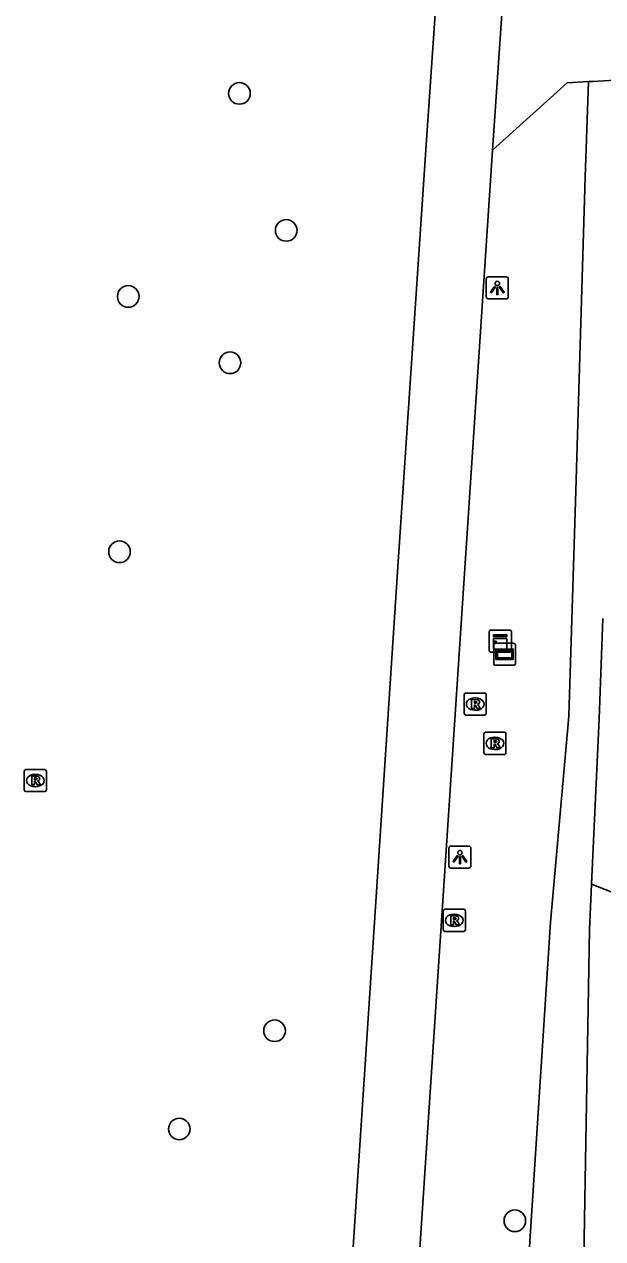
# Model space of a CAD drawing. Extents: x 157793 to 159380, y 380882 to 382313.
# Drawn here: x 159010.2 to 159036.4, y 381445 to 381500 of the extents above; entities that cross this region are included whole.
import ezdxf

# ---------------------------------------------------------------- set-up
doc = ezdxf.new("R2010")
doc.units = 0
for name, color, linetype in [('IMGEO_Boom', 7, 'Continuous'), ('IMGEO_Fietspad_gesloten', 7, 'Continuous'), ('IMGEO_Groenvoorziening', 7, 'Continuous'), ('IMGEO_Kast', 7, 'Continuous'), ('IMGEO_Lichtpunt', 7, 'Continuous'), ('IMGEO_Rioolput', 7, 'Continuous'), ('IMGEO_Verklikker', 7, 'Continuous'), ('IMGEO_Voetpad_halfverhard', 7, 'Continuous')]:
    doc.layers.add(name, color=color, linetype=linetype)

msp = doc.modelspace()

# ---------------------------------------------------------------- linework, layer by layer
at = {"layer": 'IMGEO_Boom'}
for centre in [(159019.984, 381496.856), (159022.101, 381490.65), (159014.951, 381487.659), (159019.558, 381484.655), (159014.553, 381476.093), (159021.573, 381454.399), (159017.261, 381449.949), (159032.451, 381445.792)]:
    msp.add_circle(centre, 0.489, dxfattribs=at)
at = {"layer": 'IMGEO_Fietspad_gesloten'}
for points in [[(159023.346, 381417.626), (159023.776, 381423.909), (159027.132, 381475.186), (159028.444, 381494.533), (159028.815, 381500), (159030.234, 381521.274)], [(159032.043, 381503.052), (159031.833, 381500), (159031.439, 381494.28)], [(159031.439, 381494.28), (159034.814, 381497.332), (159035.784, 381497.39)], [(159037.699, 381497.502), (159035.977, 381497.401), (159035.784, 381497.39)], [(159031.439, 381494.28), (159026.291, 381416.467)]]:
    msp.add_lwpolyline(points, dxfattribs=at)
at = {"layer": 'IMGEO_Groenvoorziening'}
msp.add_lwpolyline([(159035.929, 381461.036), (159039.476, 381459.646), (159039.449, 381454.3), (159046.201, 381446.927), (159047.572, 381445.273)], dxfattribs=at)
at = {"layer": 'IMGEO_Kast'}
for p, q in [((159031.293, 381471.624), (159031.293, 381472.465)), ((159031.293, 381472.465), (159031.293, 381471.624)), ((159031.368, 381472.549), (159032.209, 381472.549)), ((159032.209, 381472.549), (159031.368, 381472.549)), ((159032.293, 381472.474), (159032.293, 381471.633)), ((159032.293, 381471.633), (159032.293, 381472.474)), ((159032.218, 381471.549), (159031.377, 381471.549)), ((159031.377, 381471.549), (159032.218, 381471.549))]:
    msp.add_line(p, q, dxfattribs=at)
for points in [[(159031.488, 381472.339), (159032.088, 381472.339), (159032.088, 381472.254), (159031.488, 381472.254), (159031.488, 381472.339)], [(159031.488, 381472.164), (159032.088, 381472.164), (159032.088, 381471.675), (159031.488, 381471.675), (159031.488, 381472.164)]]:
    msp.add_lwpolyline(points, dxfattribs=at)
msp.add_circle((159031.572, 381472.013), 0.0377, dxfattribs=at)
for centre, start, end in [((159031.371, 381472.471), 92.4484, 184.2845), ((159031.371, 381472.471), 92.4484, 184.2845), ((159032.215, 381472.471), 2.4484, 94.2845), ((159032.215, 381472.471), 2.4484, 94.2845), ((159031.371, 381471.627), 182.4484, 274.2845), ((159031.371, 381471.627), 182.4484, 274.2845), ((159032.215, 381471.627), 272.4484, 4.2845), ((159032.215, 381471.627), 272.4484, 4.2845)]:
    msp.add_arc(centre, 0.0779, start, end, dxfattribs=at)
at = {"layer": 'IMGEO_Lichtpunt'}
for p, q in [((159031.16, 381488.449), (159031.16, 381487.642)), ((159031.16, 381488.449), (159031.16, 381487.642)), ((159032.062, 381488.544), (159031.254, 381488.544)), ((159032.062, 381488.544), (159031.254, 381488.544)), ((159032.156, 381487.642), (159032.156, 381488.449)), ((159032.156, 381487.642), (159032.156, 381488.449)), ((159031.254, 381487.548), (159032.062, 381487.548)), ((159031.254, 381487.548), (159032.062, 381487.548)), ((159029.466, 381462.667), (159029.466, 381461.86)), ((159029.466, 381462.667), (159029.466, 381461.86)), ((159030.368, 381462.762), (159029.56, 381462.762)), ((159030.368, 381462.762), (159029.56, 381462.762)), ((159030.462, 381461.86), (159030.462, 381462.667)), ((159030.462, 381461.86), (159030.462, 381462.667)), ((159029.56, 381461.766), (159030.368, 381461.766)), ((159029.56, 381461.766), (159030.368, 381461.766))]:
    msp.add_line(p, q, dxfattribs=at)
for points in [[(159031.534, 381488.113), (159031.573, 381488.085), (159031.385, 381487.823), (159031.347, 381487.85), (159031.534, 381488.113)], [(159031.636, 381488.065), (159031.683, 381488.065), (159031.683, 381487.743), (159031.636, 381487.743), (159031.636, 381488.065)], [(159031.746, 381488.085), (159031.784, 381488.112), (159031.971, 381487.85), (159031.932, 381487.822), (159031.746, 381488.085)], [(159029.84, 381462.331), (159029.879, 381462.303), (159029.691, 381462.041), (159029.653, 381462.068), (159029.84, 381462.331)], [(159029.942, 381462.283), (159029.989, 381462.283), (159029.989, 381461.961), (159029.942, 381461.961), (159029.942, 381462.283)], [(159030.052, 381462.303), (159030.09, 381462.33), (159030.277, 381462.068), (159030.238, 381462.04), (159030.052, 381462.303)]]:
    msp.add_lwpolyline(points, dxfattribs=at)
for centre in [(159031.659, 381488.247), (159029.965, 381462.465)]:
    msp.add_circle(centre, 0.0994, dxfattribs=at)
for centre, start, end in [((159031.254, 381488.449), 90, 180), ((159031.254, 381488.449), 90, 180), ((159032.062, 381488.449), 0, 90), ((159032.062, 381488.449), 0, 90), ((159031.254, 381487.642), 180, 270), ((159031.254, 381487.642), 180, 270), ((159032.062, 381487.642), 270, 0), ((159032.062, 381487.642), 270, 360), ((159029.56, 381462.667), 90, 180), ((159029.56, 381462.667), 90, 180), ((159030.368, 381462.667), 0, 90), ((159030.368, 381462.667), 0, 90), ((159029.56, 381461.86), 180, 270), ((159029.56, 381461.86), 180, 270), ((159030.368, 381461.86), 270, 0), ((159030.368, 381461.86), 270, 360)]:
    msp.add_arc(centre, 0.0946, start, end, dxfattribs=at)
at = {"layer": 'IMGEO_Rioolput'}
for p, q in [((159030.157, 381468.771), (159030.157, 381469.623)), ((159030.232, 381469.697), (159031.084, 381469.697)), ((159031.158, 381469.623), (159031.158, 381468.771)), ((159030.645, 381469.477), (159030.67, 381469.477)), ((159031.084, 381468.697), (159030.232, 381468.697)), ((159030.668, 381468.917), (159030.643, 381468.917)), ((159031.05, 381466.99), (159031.05, 381467.842)), ((159031.125, 381467.916), (159031.977, 381467.916)), ((159031.538, 381467.696), (159031.563, 381467.696)), ((159032.051, 381467.842), (159032.051, 381466.99)), ((159031.977, 381466.916), (159031.125, 381466.916)), ((159031.561, 381467.136), (159031.536, 381467.136)), ((159010.244, 381465.305), (159010.244, 381466.157)), ((159010.319, 381466.231), (159011.171, 381466.231)), ((159010.732, 381466.011), (159010.757, 381466.011)), ((159011.245, 381466.157), (159011.245, 381465.305)), ((159011.171, 381465.231), (159010.319, 381465.231)), ((159010.755, 381465.451), (159010.73, 381465.451)), ((159029.21, 381458.973), (159029.21, 381459.825)), ((159029.285, 381459.899), (159030.137, 381459.899)), ((159030.211, 381459.825), (159030.211, 381458.973)), ((159029.698, 381459.679), (159029.723, 381459.679)), ((159030.137, 381458.899), (159029.285, 381458.899)), ((159029.721, 381459.119), (159029.696, 381459.119))]:
    msp.add_line(p, q, dxfattribs=at)
for points in [[(159030.157, 381468.771), (159030.157, 381469.623)], [(159030.232, 381469.697), (159031.084, 381469.697)], [(159031.158, 381469.623), (159031.158, 381468.771)], [(159030.746, 381469.395), (159030.494, 381469.397), (159030.494, 381468.997)], [(159030.494, 381468.997), (159030.618, 381468.997), (159030.618, 381469.159), (159030.629, 381469.159)], [(159030.672, 381469.316), (159030.618, 381469.316), (159030.618, 381469.235)], [(159030.618, 381469.235), (159030.67, 381469.235)], [(159030.676, 381469.13), (159030.747, 381468.997), (159030.887, 381468.997), (159030.822, 381469.123)], [(159031.084, 381468.697), (159030.232, 381468.697)], [(159031.05, 381466.99), (159031.05, 381467.842)], [(159031.125, 381467.916), (159031.977, 381467.916)], [(159031.639, 381467.614), (159031.387, 381467.616), (159031.387, 381467.216)], [(159031.565, 381467.535), (159031.511, 381467.535), (159031.511, 381467.454)], [(159031.511, 381467.454), (159031.563, 381467.454)], [(159032.051, 381467.842), (159032.051, 381466.99)], [(159031.977, 381466.916), (159031.125, 381466.916)], [(159031.387, 381467.216), (159031.511, 381467.216), (159031.511, 381467.378), (159031.522, 381467.378)], [(159031.569, 381467.349), (159031.64, 381467.216), (159031.78, 381467.216), (159031.715, 381467.342)], [(159010.244, 381465.305), (159010.244, 381466.157)], [(159010.319, 381466.231), (159011.171, 381466.231)], [(159010.833, 381465.929), (159010.581, 381465.931), (159010.581, 381465.531)], [(159010.759, 381465.85), (159010.705, 381465.85), (159010.705, 381465.769)], [(159010.705, 381465.769), (159010.757, 381465.769)], [(159011.245, 381466.157), (159011.245, 381465.305)], [(159011.171, 381465.231), (159010.319, 381465.231)], [(159010.581, 381465.531), (159010.705, 381465.531), (159010.705, 381465.693), (159010.716, 381465.693)], [(159010.763, 381465.664), (159010.834, 381465.531), (159010.974, 381465.531), (159010.909, 381465.657)], [(159029.21, 381458.973), (159029.21, 381459.825)], [(159029.285, 381459.899), (159030.137, 381459.899)], [(159030.211, 381459.825), (159030.211, 381458.973)], [(159029.799, 381459.597), (159029.547, 381459.599), (159029.547, 381459.199)], [(159029.547, 381459.199), (159029.671, 381459.199), (159029.671, 381459.361), (159029.682, 381459.361)], [(159029.725, 381459.518), (159029.671, 381459.518), (159029.671, 381459.437)], [(159029.671, 381459.437), (159029.723, 381459.437)], [(159029.729, 381459.332), (159029.8, 381459.199), (159029.94, 381459.199), (159029.875, 381459.325)], [(159030.137, 381458.899), (159029.285, 381458.899)]]:
    msp.add_lwpolyline(points, dxfattribs=at)
for centre, radius, start, end in [((159030.234, 381469.621), 0.0765, 91.552, 178.448), ((159030.234, 381469.621), 0.0765, 91.552, 178.448), ((159031.082, 381469.621), 0.0765, 1.552, 88.448), ((159031.082, 381469.621), 0.0765, 1.552, 88.448), ((159030.628, 381469.106), 0.0533, 26.0293, 88.6989), ((159030.654, 381469.424), 0.19, 274.7715, 282.9687), ((159030.678, 381469.22), 0.0964, 77.0061, 93.1865), ((159030.692, 381469.277), 0.0378, 276.6634, 79.6772), ((159030.745, 381469.285), 0.109, 350.3612, 89.416), ((159030.743, 381469.285), 0.112, 277.5842, 350.9817), ((159030.727, 381469.07), 0.108, 29.5134, 73.7905), ((159030.234, 381468.773), 0.0765, 181.552, 268.448), ((159030.234, 381468.773), 0.0765, 181.552, 268.448), ((159031.082, 381468.773), 0.0765, 271.552, 358.448), ((159031.082, 381468.773), 0.0765, 271.552, 358.448), ((159031.127, 381467.84), 0.0765, 91.552, 178.448), ((159031.127, 381467.84), 0.0765, 91.552, 178.448), ((159031.547, 381467.643), 0.19, 274.7715, 282.9687), ((159031.571, 381467.439), 0.0964, 77.0061, 93.1865), ((159031.585, 381467.496), 0.0378, 276.6634, 79.6772), ((159031.638, 381467.504), 0.109, 350.3612, 89.416), ((159031.636, 381467.504), 0.112, 277.5842, 350.9817), ((159031.62, 381467.289), 0.108, 29.5134, 73.7905), ((159031.975, 381467.84), 0.0765, 1.552, 88.448), ((159031.975, 381467.84), 0.0765, 1.552, 88.448), ((159031.127, 381466.992), 0.0765, 181.552, 268.448), ((159031.127, 381466.992), 0.0765, 181.552, 268.448), ((159031.521, 381467.325), 0.0533, 26.0293, 88.6989), ((159031.975, 381466.992), 0.0765, 271.552, 358.448), ((159031.975, 381466.992), 0.0765, 271.552, 358.448), ((159010.321, 381466.155), 0.0765, 91.552, 178.448), ((159010.321, 381466.155), 0.0765, 91.552, 178.448), ((159010.741, 381465.958), 0.19, 274.7715, 282.9687), ((159010.765, 381465.754), 0.0964, 77.0061, 93.1865), ((159010.779, 381465.811), 0.0378, 276.6634, 79.6772), ((159010.832, 381465.819), 0.109, 350.3612, 89.416), ((159010.83, 381465.819), 0.112, 277.5842, 350.9817), ((159011.169, 381466.155), 0.0765, 1.552, 88.448), ((159011.169, 381466.155), 0.0765, 1.552, 88.448), ((159010.321, 381465.307), 0.0765, 181.552, 268.448), ((159010.321, 381465.307), 0.0765, 181.552, 268.448), ((159010.715, 381465.64), 0.0533, 26.0293, 88.6989), ((159010.814, 381465.604), 0.108, 29.5134, 73.7905), ((159011.169, 381465.307), 0.0765, 271.552, 358.448), ((159011.169, 381465.307), 0.0765, 271.552, 358.448), ((159029.287, 381459.823), 0.0765, 91.552, 178.448), ((159029.287, 381459.823), 0.0765, 91.552, 178.448), ((159030.135, 381459.823), 0.0765, 1.552, 88.448), ((159030.135, 381459.823), 0.0765, 1.552, 88.448), ((159029.681, 381459.308), 0.0533, 26.0293, 88.6989), ((159029.707, 381459.626), 0.19, 274.7715, 282.9687), ((159029.731, 381459.422), 0.0964, 77.0061, 93.1865), ((159029.745, 381459.479), 0.0378, 276.6634, 79.6772), ((159029.798, 381459.487), 0.109, 350.3612, 89.416), ((159029.796, 381459.487), 0.112, 277.5842, 350.9817), ((159029.78, 381459.272), 0.108, 29.5134, 73.7905), ((159029.287, 381458.975), 0.0765, 181.552, 268.448), ((159029.287, 381458.975), 0.0765, 181.552, 268.448), ((159030.135, 381458.975), 0.0765, 271.552, 358.448), ((159030.135, 381458.975), 0.0765, 271.552, 358.448)]:
    msp.add_arc(centre, radius, start, end, dxfattribs=at)
for centre, major_axis, ratio, start_param, end_param in [((159030.644, 381469.197), (-0.387, 0.002), 0.722429, 4.712389, 7.853982), ((159030.669, 381469.197), (-0.39, 0.002), 0.717154, 1.570796, 4.712389), ((159031.537, 381467.416), (-0.387, 0.002), 0.722429, 4.712389, 7.853982), ((159031.562, 381467.416), (-0.39, 0.002), 0.717154, 1.570796, 4.712389), ((159010.731, 381465.731), (-0.387, 0.002), 0.722429, 4.712389, 7.853982), ((159010.756, 381465.731), (-0.39, 0.002), 0.717154, 1.570796, 4.712389), ((159029.697, 381459.399), (-0.387, 0.002), 0.722429, 4.712389, 7.853982), ((159029.722, 381459.399), (-0.39, 0.002), 0.717154, 1.570796, 4.712389)]:
    msp.add_ellipse(centre, major_axis=major_axis, ratio=ratio, start_param=start_param, end_param=end_param, dxfattribs=at)
at = {"layer": 'IMGEO_Verklikker'}
for p, q in [((159031.493, 381471.051), (159031.493, 381471.851)), ((159031.493, 381471.851), (159031.493, 381471.051)), ((159031.593, 381471.951), (159032.383, 381471.951)), ((159032.383, 381471.951), (159031.593, 381471.951)), ((159032.483, 381471.851), (159032.483, 381471.051)), ((159032.483, 381471.051), (159032.483, 381471.851)), ((159032.383, 381470.951), (159031.593, 381470.951)), ((159031.593, 381470.951), (159032.383, 381470.951))]:
    msp.add_line(p, q, dxfattribs=at)
for points in [[(159031.594, 381471.683), (159032.382, 381471.683), (159032.382, 381471.219), (159031.594, 381471.219), (159031.594, 381471.683)], [(159031.659, 381471.618), (159031.659, 381471.284), (159032.317, 381471.284), (159032.317, 381471.618), (159031.659, 381471.618)]]:
    msp.add_lwpolyline(points, dxfattribs=at)
for centre, start, end in [((159031.593, 381471.851), 90, 180), ((159031.593, 381471.851), 90, 180), ((159032.383, 381471.851), 0, 90), ((159032.383, 381471.851), 360, 90), ((159031.593, 381471.051), 180, 270), ((159031.593, 381471.051), 180, 270), ((159032.383, 381471.051), 270, 0), ((159032.383, 381471.051), 270, 0)]:
    msp.add_arc(centre, 0.1, start, end, dxfattribs=at)
at = {"layer": 'IMGEO_Voetpad_halfverhard'}
for points in [[(159035.784, 381497.39), (159035.631, 381493.065), (159035.209, 381478.852), (159034.9, 381468.651), (159034.07, 381459.322), (159032.256, 381431.306), (159030.529, 381416.567), (159030.505, 381416.29)], [(159036.43, 381473.075), (159036.265, 381468.532), (159035.929, 381461.036)], [(159047.572, 381445.273), (159046.705, 381444.614), (159044.202, 381443.505), (159040.887, 381442.613), (159038.091, 381442.117), (159035.551, 381442.359), (159035.837, 381458.973), (159035.929, 381461.036)]]:
    msp.add_lwpolyline(points, dxfattribs=at)

doc.saveas('drawing.dxf')
